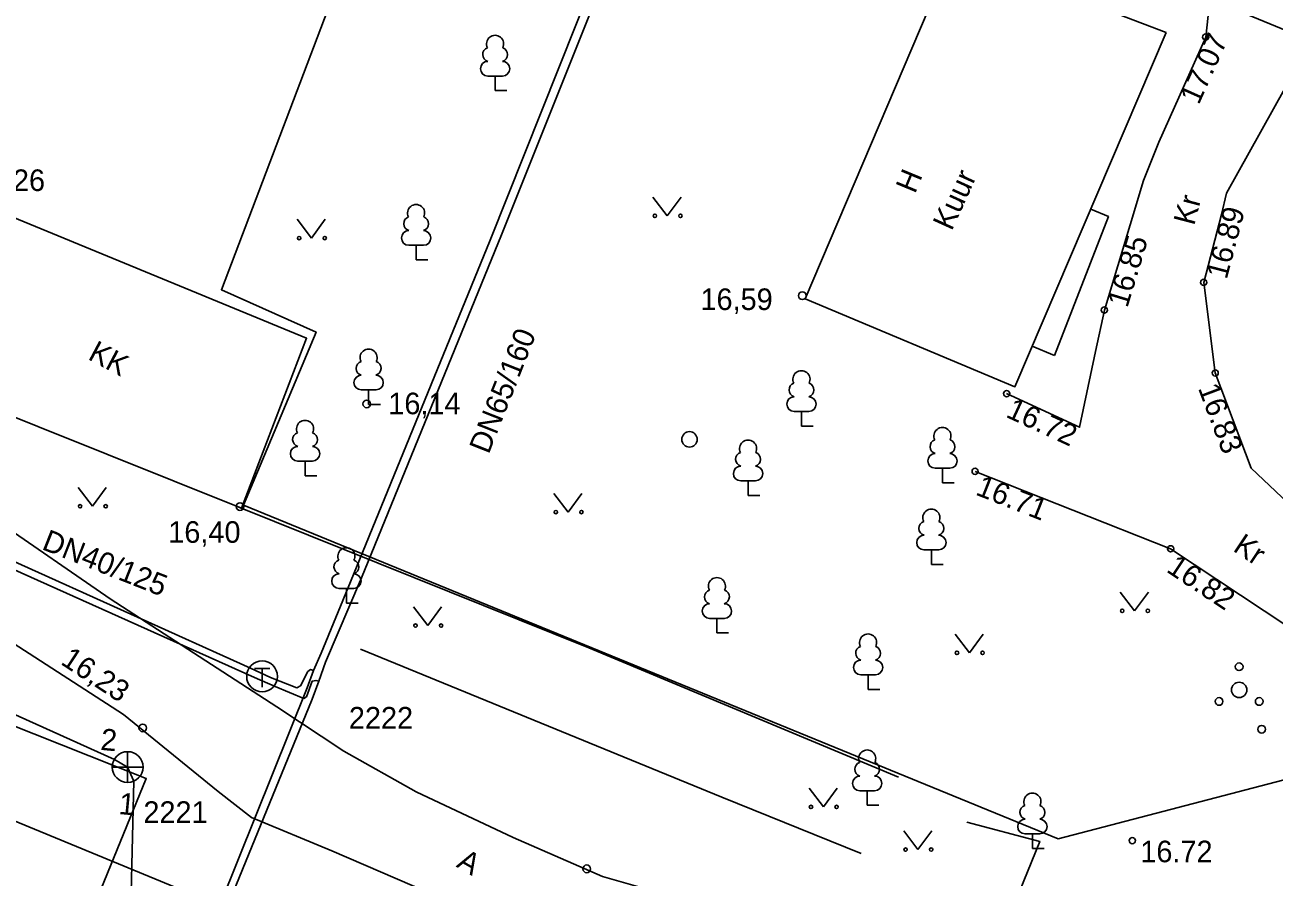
# Model space of a CAD drawing. Extents: x 713497 to 713863, y 6590062 to 6590327.
# Drawn here: x 713527.79 to 713568.28, y 6590165.46 to 6590193.1 of the extents above; entities that cross this region are included whole.
import ezdxf

# ---------------------------------------------------------------- set-up
doc = ezdxf.new("R2010")
doc.units = 0
for name, color, linetype in [('AED', 7, 'Continuous'), ('HALJASTUS', 7, 'Continuous'), ('HOONE', 7, 'Continuous'), ('HOONEDET', 7, 'Continuous'), ('KKAEV', 7, 'Continuous'), ('KORGUS', 7, 'Continuous'), ('KTRASS', 7, 'Continuous'), ('POST', 7, 'Continuous'), ('PUU', 7, 'Continuous'), ('SIKAEV', 7, 'Continuous'), ('SITRASS', 7, 'Continuous'), ('TEE', 7, 'Continuous'), ('TKAEV', 7, 'Continuous'), ('TORU NR', 7, 'Continuous'), ('TTRASS', 7, 'Continuous'), ('Слой 1', 7, 'Continuous')]:
    doc.layers.add(name, color=color, linetype=linetype)

msp = doc.modelspace()

# ---------------------------------------------------------------- linework, layer by layer
at = {"layer": 'AED'}
msp.add_lwpolyline([(713556.102, 6590168.704), (713546.07, 6590172.9), (713534.72, 6590177.46)], dxfattribs=at)
at = {"layer": 'HALJASTUS'}
for p, q in [((713548.147, 6590187.517), (713548.61, 6590186.91)), ((713548.61, 6590186.91), (713549.056, 6590187.517)), ((713536.617, 6590186.797), (713537.08, 6590186.19)), ((713537.08, 6590186.19), (713537.526, 6590186.797)), ((713529.517, 6590178.097), (713529.98, 6590177.49)), ((713529.98, 6590177.49), (713530.426, 6590178.097)), ((713544.937, 6590177.907), (713545.4, 6590177.3)), ((713545.4, 6590177.3), (713545.846, 6590177.907)), ((713563.294, 6590174.704), (713563.758, 6590174.098)), ((713563.758, 6590174.098), (713564.203, 6590174.704)), ((713540.387, 6590174.227), (713540.85, 6590173.62)), ((713540.85, 6590173.62), (713541.296, 6590174.227)), ((713557.938, 6590173.344), (713558.402, 6590172.737)), ((713558.402, 6590172.737), (713558.847, 6590173.344)), ((713553.207, 6590168.347), (713553.67, 6590167.74)), ((713553.67, 6590167.74), (713554.116, 6590168.347)), ((713556.273, 6590166.962), (713556.736, 6590166.355)), ((713556.736, 6590166.355), (713557.182, 6590166.962))]:
    msp.add_line(p, q, dxfattribs=at)
for points in [[(713554.89, 6590166.23), (713550.38, 6590168.05), (713538.67, 6590172.85)], [(713559.229, 6590163.029), (713560.684, 6590166.619), (713558.317, 6590167.245)]]:
    msp.add_lwpolyline(points, dxfattribs=at)
for centre in [(713548.209, 6590186.91), (713549.038, 6590186.91), (713536.679, 6590186.19), (713537.508, 6590186.19), (713529.579, 6590177.49), (713530.408, 6590177.49), (713544.999, 6590177.3), (713545.828, 6590177.3), (713563.357, 6590174.098), (713564.186, 6590174.098), (713540.449, 6590173.62), (713541.278, 6590173.62), (713558.001, 6590172.737), (713558.829, 6590172.737), (713553.269, 6590167.74), (713554.098, 6590167.74), (713556.335, 6590166.355), (713557.164, 6590166.355)]:
    msp.add_circle(centre, 0.055, dxfattribs=at)
at = {"layer": 'HOONE'}
for points in [[(713564.783, 6590192.858), (713557.88, 6590195.5), (713553.08, 6590184.22), (713559.879, 6590181.368), (713564.783, 6590192.858)], [(713523.83, 6590181.83), (713525.97, 6590187.45), (713536.92, 6590182.94), (713534.81, 6590177.43), (713523.83, 6590181.83)], [(713496.861, 6590174.047), (713502.16, 6590187.13), (713514.75, 6590181.98), (713510.98, 6590172.53), (713523.55, 6590167.23), (713525.32, 6590171.2), (713531.72, 6590168.66), (713508.647, 6590112.152)]]:
    msp.add_lwpolyline(points, dxfattribs=at)
at = {"layer": 'HOONEDET'}
for points in [[(713561.164, 6590182.378), (713562.908, 6590186.886), (713562.338, 6590187.129)], [(713561.164, 6590182.378), (713560.442, 6590182.686)]]:
    msp.add_lwpolyline(points, dxfattribs=at)
at = {"layer": 'KKAEV'}
for p, q in [((713531.12, 6590168.53), (713531.12, 6590169.53)), ((713530.62, 6590169.03), (713531.62, 6590169.03))]:
    msp.add_line(p, q, dxfattribs=at)
msp.add_circle((713531.12, 6590169.03), 0.5, dxfattribs=at)
at = {"layer": 'KORGUS'}
for centre, radius in [((713566.062, 6590192.708), 0.1), ((713565.999, 6590184.751), 0.1), ((713552.99, 6590184.32), 0.125), ((713562.777, 6590183.855), 0.1), ((713566.37, 6590181.813), 0.1), ((713538.87, 6590180.81), 0.125), ((713559.61, 6590181.143), 0.1), ((713558.589, 6590178.622), 0.1), ((713534.76, 6590177.48), 0.125), ((713564.926, 6590176.112), 0.1), ((713531.61, 6590170.3), 0.125), ((713563.683, 6590166.644), 0.1), ((713546, 6590165.73), 0.125)]:
    msp.add_circle(centre, radius, dxfattribs=at)
at = {"layer": 'KTRASS'}
for points in [[(713561.61, 6590195.845), (713583.842, 6590186.664)], [(713531.12, 6590169.03), (713530.69, 6590169.28), (713515.66, 6590176.06), (713515.21, 6590176.29)], [(713531.07, 6590162.21), (713531.18, 6590162.69), (713531.32, 6590168.57), (713531.12, 6590169.03)]]:
    msp.add_lwpolyline(points, dxfattribs=at)
at = {"layer": 'POST'}
msp.add_circle((713549.33, 6590179.66), 0.25, dxfattribs=at)
at = {"layer": 'PUU'}
for p, q in [((713543.27, 6590191.445), (713542.79, 6590191.445)), ((713543.03, 6590190.97), (713543.03, 6590191.445)), ((713543.41, 6590190.97), (713543.03, 6590190.97)), ((713540.71, 6590185.955), (713540.23, 6590185.955)), ((713540.47, 6590185.48), (713540.47, 6590185.955)), ((713540.85, 6590185.48), (713540.47, 6590185.48)), ((713539.17, 6590181.265), (713538.69, 6590181.265)), ((713538.93, 6590180.79), (713538.93, 6590181.265)), ((713539.31, 6590180.79), (713538.93, 6590180.79)), ((713553.2, 6590180.565), (713552.72, 6590180.565)), ((713552.96, 6590180.09), (713552.96, 6590180.565)), ((713553.34, 6590180.09), (713552.96, 6590180.09)), ((713537.11, 6590178.955), (713536.63, 6590178.955)), ((713536.87, 6590178.48), (713536.87, 6590178.955)), ((713537.25, 6590178.48), (713536.87, 6590178.48)), ((713557.77, 6590178.725), (713557.29, 6590178.725)), ((713557.53, 6590178.25), (713557.53, 6590178.725)), ((713551.47, 6590178.315), (713550.99, 6590178.315)), ((713551.23, 6590177.84), (713551.23, 6590178.315)), ((713557.91, 6590178.25), (713557.53, 6590178.25)), ((713551.61, 6590177.84), (713551.23, 6590177.84)), ((713557.41, 6590176.075), (713556.93, 6590176.075)), ((713557.17, 6590175.6), (713557.17, 6590176.075)), ((713557.55, 6590175.6), (713557.17, 6590175.6)), ((713538.45, 6590174.825), (713537.97, 6590174.825)), ((713538.21, 6590174.35), (713538.21, 6590174.825)), ((713538.59, 6590174.35), (713538.21, 6590174.35)), ((713550.46, 6590173.855), (713549.98, 6590173.855)), ((713550.22, 6590173.38), (713550.22, 6590173.855)), ((713550.6, 6590173.38), (713550.22, 6590173.38)), ((713555.36, 6590172.025), (713554.88, 6590172.025)), ((713555.12, 6590171.55), (713555.12, 6590172.025)), ((713555.5, 6590171.55), (713555.12, 6590171.55)), ((713555.33, 6590168.265), (713554.85, 6590168.265)), ((713555.09, 6590167.79), (713555.09, 6590168.265)), ((713555.47, 6590167.79), (713555.09, 6590167.79)), ((713560.685, 6590166.864), (713560.205, 6590166.864)), ((713560.445, 6590166.389), (713560.445, 6590166.864)), ((713560.825, 6590166.389), (713560.445, 6590166.389))]:
    msp.add_line(p, q, dxfattribs=at)
for centre, radius in [((713567.147, 6590172.284), 0.125), ((713567.147, 6590171.534), 0.25), ((713566.497, 6590171.159), 0.125), ((713567.797, 6590171.159), 0.125), ((713567.877, 6590170.258), 0.125)]:
    msp.add_circle(centre, radius, dxfattribs=at)
for centre, radius, start, end in [((713543.03, 6590192.49), 0.277, 332.5799, 207.4201), ((713542.86, 6590192.143), 0.233, 109.0217, 253.1415), ((713543.2, 6590192.143), 0.233, 286.8508, 70.9859), ((713542.793, 6590191.682), 0.238, 90.0016, 269.3953), ((713543.267, 6590191.682), 0.238, 270.6047, 89.9984), ((713540.47, 6590187), 0.277, 332.5799, 207.4201), ((713540.3, 6590186.653), 0.233, 109.0217, 253.1415), ((713540.64, 6590186.653), 0.233, 286.8508, 70.9859), ((713540.233, 6590186.192), 0.238, 90.0016, 269.3953), ((713540.707, 6590186.192), 0.238, 270.6047, 89.9984), ((713538.93, 6590182.31), 0.277, 332.5799, 207.4201), ((713538.76, 6590181.963), 0.233, 109.0217, 253.1415), ((713539.1, 6590181.963), 0.233, 286.8508, 70.9859), ((713538.693, 6590181.502), 0.238, 90.0016, 269.3953), ((713539.167, 6590181.502), 0.238, 270.6047, 89.9984), ((713552.96, 6590181.61), 0.277, 332.5799, 207.4201), ((713552.79, 6590181.263), 0.233, 109.0217, 253.1415), ((713553.13, 6590181.263), 0.233, 286.8508, 70.9859), ((713552.723, 6590180.802), 0.238, 90.0016, 269.3953), ((713553.197, 6590180.802), 0.238, 270.6047, 89.9984), ((713536.87, 6590180), 0.277, 332.5799, 207.4201), ((713536.7, 6590179.653), 0.233, 109.0217, 253.1415), ((713537.04, 6590179.653), 0.233, 286.8508, 70.9859), ((713557.53, 6590179.77), 0.277, 332.5799, 207.4201), ((713536.633, 6590179.192), 0.238, 90.0016, 269.3953), ((713537.107, 6590179.192), 0.238, 270.6047, 89.9984), ((713551.23, 6590179.36), 0.277, 332.5799, 207.4201), ((713557.36, 6590179.423), 0.233, 109.0217, 253.1415), ((713557.7, 6590179.423), 0.233, 286.8508, 70.9859), ((713551.06, 6590179.013), 0.233, 109.0217, 253.1415), ((713551.4, 6590179.013), 0.233, 286.8508, 70.9859), ((713557.293, 6590178.962), 0.238, 90.0016, 269.3953), ((713557.767, 6590178.962), 0.238, 270.6047, 89.9984), ((713550.993, 6590178.552), 0.238, 90.0016, 269.3953), ((713551.467, 6590178.552), 0.238, 270.6047, 89.9984), ((713557.17, 6590177.12), 0.277, 332.5799, 207.4201), ((713557, 6590176.773), 0.233, 109.0217, 253.1415), ((713557.34, 6590176.773), 0.233, 286.8508, 70.9859), ((713556.933, 6590176.312), 0.238, 90.0016, 269.3953), ((713557.407, 6590176.312), 0.238, 270.6047, 89.9984), ((713538.21, 6590175.87), 0.277, 332.5799, 207.4201), ((713538.04, 6590175.523), 0.233, 109.0217, 253.1415), ((713538.38, 6590175.523), 0.233, 286.8508, 70.9859), ((713537.973, 6590175.062), 0.238, 90.0016, 269.3953), ((713538.447, 6590175.062), 0.238, 270.6047, 89.9984), ((713550.22, 6590174.9), 0.277, 332.5799, 207.4201), ((713550.05, 6590174.553), 0.233, 109.0217, 253.1415), ((713550.39, 6590174.553), 0.233, 286.8508, 70.9859), ((713549.983, 6590174.092), 0.238, 90.0016, 269.3953), ((713550.457, 6590174.092), 0.238, 270.6047, 89.9984), ((713555.12, 6590173.07), 0.277, 332.5799, 207.4201), ((713554.95, 6590172.723), 0.233, 109.0217, 253.1415), ((713555.29, 6590172.723), 0.233, 286.8508, 70.9859), ((713554.883, 6590172.262), 0.238, 90.0016, 269.3953), ((713555.357, 6590172.262), 0.238, 270.6047, 89.9984), ((713555.09, 6590169.31), 0.277, 332.5799, 207.4201), ((713554.92, 6590168.963), 0.233, 109.0217, 253.1415), ((713555.26, 6590168.963), 0.233, 286.8508, 70.9859), ((713554.853, 6590168.502), 0.238, 90.0016, 269.3953), ((713555.327, 6590168.502), 0.238, 270.6047, 89.9984), ((713560.445, 6590167.909), 0.277, 332.5799, 207.4201), ((713560.275, 6590167.562), 0.233, 109.0217, 253.1415), ((713560.615, 6590167.562), 0.233, 286.8508, 70.9859), ((713560.208, 6590167.101), 0.238, 90.0016, 269.3953), ((713560.682, 6590167.101), 0.238, 270.6047, 89.9984)]:
    msp.add_arc(centre, radius, start, end, dxfattribs=at)
at = {"layer": 'SITRASS'}
msp.add_lwpolyline([(713520.04, 6590168.71), (713520.66, 6590170.09), (713550.09, 6590157.93), (713545.56, 6590146.97), (713536.57, 6590126.19), (713530.579, 6590112.058), (713530.622, 6590112.032), (713525.41, 6590099.54), (713521.713, 6590090.677), (713521.682, 6590090.679), (713519.02, 6590084.22), (713509.781, 6590062.302)], dxfattribs=at)
at = {"layer": 'TEE'}
for points in [[(713559.61, 6590181.143), (713561.972, 6590180.052), (713562.492, 6590182.514), (713562.777, 6590183.855), (713564.045, 6590188.051), (713564.539, 6590189.3), (713566.062, 6590192.708), (713566.141, 6590193.403), (713566.23, 6590193.667), (713563.798, 6590194.125), (713558.178, 6590196.495)], [(713574.441, 6590171.233), (713572.52, 6590173.664), (713569.124, 6590177.222), (713567.536, 6590178.722), (713566.37, 6590181.813), (713565.999, 6590184.751), (713566.577, 6590186.95), (713566.734, 6590187.644), (713568.998, 6590191.695), (713569.119, 6590192.314), (713571.135, 6590193.945), (713573.554, 6590193.935), (713577.086, 6590191.248), (713579.149, 6590187.15), (713579.152, 6590182.423), (713578.963, 6590181.741)], [(713503.85, 6590191.17), (713507.26, 6590189.91), (713509.51, 6590189.05), (713512.24, 6590187.77), (713515.27, 6590185.75), (713516.19, 6590184.82), (713517.16, 6590183.81), (713518.05, 6590183.22), (713522.25, 6590180.27), (713524.51, 6590178.68), (713526.82, 6590177.06), (713530.55, 6590174.49), (713535.95, 6590170.99), (713538.13, 6590169.55), (713540.47, 6590168.23), (713543.62, 6590166.75), (713546.51, 6590165.48), (713550.9, 6590164.23), (713553.24, 6590163.57), (713555.8, 6590162.91), (713557.36, 6590162.52), (713559.11, 6590162.02), (713562.023, 6590161.271), (713568.789, 6590160.057)], [(713514.75, 6590181.98), (713516.22, 6590181.03), (713518.75, 6590179.24), (713527.23, 6590173.17), (713530.99, 6590170.74), (713534.05, 6590168.24), (713535.13, 6590167.4), (713537.74, 6590166.31), (713540.89, 6590164.95), (713543.65, 6590163.79), (713543.26, 6590163.67), (713531.6, 6590160.44), (713530.63, 6590160.26)], [(713572.849, 6590167.584), (713572.934, 6590168.272), (713569.457, 6590173.102), (713564.926, 6590176.112), (713558.589, 6590178.622)]]:
    msp.add_lwpolyline(points, dxfattribs=at)
at = {"layer": 'TKAEV'}
for p, q in [((713535.228, 6590172.223), (713535.728, 6590172.223)), ((713535.478, 6590171.623), (713535.478, 6590172.223))]:
    msp.add_line(p, q, dxfattribs=at)
msp.add_circle((713535.478, 6590171.973), 0.5, dxfattribs=at)
at = {"layer": 'TTRASS'}
for points in [[(713549.302, 6590206.501), (713549.248, 6590206.301), (713548.954, 6590205.503), (713547.24, 6590201.37), (713546.996, 6590200.742), (713546.897, 6590200.609), (713546.454, 6590199.918), (713546.043, 6590199.326), (713546.092, 6590199.181), (713546.971, 6590198.866), (713547.163, 6590198.693), (713547.988, 6590198.414), (713548.046, 6590198.308), (713547.706, 6590197.491), (713543.237, 6590186.291), (713538.695, 6590175.164), (713537.535, 6590172.428), (713537.315, 6590171.82), (713537.097, 6590171.235), (713532.58, 6590160.187)], [(713548.913, 6590206.332), (713548.795, 6590206.188), (713548.496, 6590205.396), (713546.873, 6590201.314), (713546.591, 6590200.778), (713546.518, 6590200.569), (713546.043, 6590199.769), (713545.728, 6590199.094), (713545.748, 6590198.984), (713546.608, 6590198.61), (713546.831, 6590198.528), (713547.662, 6590198.234), (713547.691, 6590198.137), (713547.318, 6590197.311), (713542.865, 6590186.119), (713538.338, 6590175.042), (713537.395, 6590172.729), (713537.139, 6590172.158), (713536.934, 6590171.606), (713532.46, 6590160.453)], [(713537.139, 6590172.158), (713537.045, 6590172.191), (713536.958, 6590172.127), (713536.725, 6590171.671), (713536.604, 6590171.605), (713535.755, 6590171.939), (713535.099, 6590172.243), (713527.341, 6590175.74), (713527.276, 6590175.738), (713515.387, 6590174.06), (713512.842, 6590173.673), (713512.326, 6590173.661), (713511.546, 6590173.95)], [(713537.315, 6590171.82), (713537.226, 6590171.841), (713537.104, 6590171.819), (713536.918, 6590171.311), (713536.835, 6590171.259), (713535.902, 6590171.644), (713535.231, 6590171.936), (713527.357, 6590175.468), (713527.298, 6590175.467), (713515.432, 6590173.75), (713512.877, 6590173.194), (713512.401, 6590173.157), (713511.374, 6590173.517)]]:
    msp.add_lwpolyline(points, dxfattribs=at)
at = {"layer": 'Слой 1'}
msp.add_lwpolyline([(713534.87, 6590177.53), (713537.23, 6590183.14), (713534.16, 6590184.51), (713544.59, 6590212), (713548.37, 6590220.95), (713551.71, 6590229.31), (713555.24, 6590227.9), (713554.98, 6590227.25), (713559.07, 6590225.5), (713594.16, 6590210.61), (713575.14, 6590170.32), (713561.28, 6590166.7)], close=True, dxfattribs=at)

# ---------------------------------------------------------------- texts
at = {"layer": 'HOONE'}
for s, rotation, p in [('H', 67.5125, (713556.64, 6590187.603)), ('Kuur', 65.484, (713557.828, 6590186.397)), ('KK', 332.0924, (713529.8, 6590182.273))]:
    msp.add_text(s, height=0.7, rotation=rotation, dxfattribs=at).set_placement(p)
at = {"layer": 'KORGUS'}
for s, rotation, p in [(' 17.07', 65.9206, (713565.73, 6590190.25)), (' 16.89', 75.2731, (713566.676, 6590184.573)), (' 16.85', 73.1856, (713563.447, 6590183.653)), (' 16.83', 290.6677, (713565.715, 6590181.566)), (' 16.72', 335.2079, (713559.316, 6590180.508)), (' 16.71', 338.3922, (713558.331, 6590177.971)), (' 16.82', 326.4034, (713564.539, 6590175.529)), ('16,23', 326.7287, (713528.917, 6590172.388))]:
    msp.add_text(s, height=0.7, rotation=rotation, dxfattribs=at).set_placement(p)
for s, p in [('16,26', (713526.1, 6590187.715)), ('16,59', (713549.686, 6590183.855)), ('16,14', (713539.568, 6590180.475)), ('16,40', (713532.436, 6590176.305)), (' 16.72', (713563.683, 6590165.944))]:
    msp.add_text(s, height=0.7, dxfattribs=at).set_placement(p)
at = {"layer": 'SIKAEV'}
for s, p in [('2222', (713538.29, 6590170.28)), ('2221', (713531.63, 6590167.22))]:
    msp.add_text(s, height=0.7, dxfattribs=at).set_placement(p)
at = {"layer": 'TEE'}
for s, rotation, p in [('Kr', 75.2731, (713565.686, 6590186.571)), ('Kr', 326.4034, (713566.914, 6590176.061)), ('A', 329.9907, (713541.745, 6590165.808))]:
    msp.add_text(s, height=0.7, rotation=rotation, dxfattribs=at).set_placement(p)
at = {"layer": 'TORU NR'}
for s, p in [('2', (713530.221, 6590169.59)), ('1', (713530.811, 6590167.51))]:
    msp.add_text(s, height=0.7, rotation=354.7103, dxfattribs=at).set_placement(p)
at = {"layer": 'TTRASS'}
for s, rotation, p in [('DN65/160', 68.4288, (713542.82, 6590179.155)), ('DN40/125', 338.4288, (713528.305, 6590176.105))]:
    msp.add_text(s, height=0.7, rotation=rotation, dxfattribs=at).set_placement(p)

doc.saveas('drawing.dxf')
